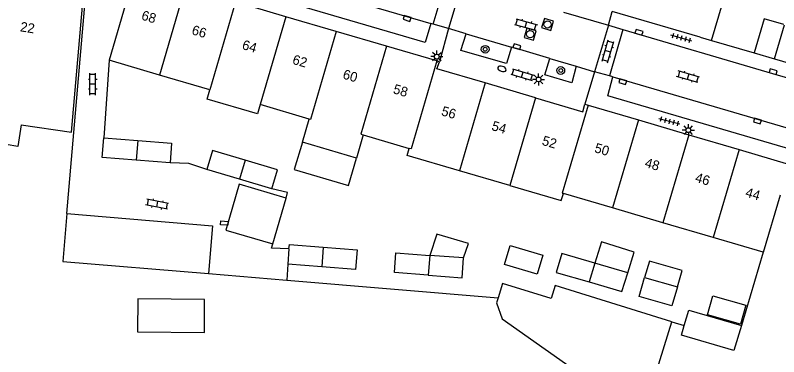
# Model space of a CAD drawing. Extents: x 132999 to 136000, y 398499 to 400501.
# Drawn here: x 133855.8 to 133934.9, y 398563.8 to 398599.2 of the extents above; entities that cross this region are included whole.
import ezdxf

# ---------------------------------------------------------------- set-up
doc = ezdxf.new("R2010")
doc.units = 0
for name, color, linetype in [('gg-afsc-erfafscheiding', 7, 'Continuous'), ('gg-afsc-muur', 7, 'Continuous'), ('gg-anno-huisnummerreeks BGT', 7, 'Continuous'), ('gg-bbg-bijgebouw', 7, 'Continuous'), ('gg-bbg-gedigitaliseerde bebouwing', 7, 'Continuous'), ('gg-bbg-gedigitaliseerde bijgebouw', 7, 'Continuous'), ('gg-bbg-hoofdgebouw', 7, 'Continuous'), ('gg-bbg-luifel en loopbrug', 7, 'Continuous'), ('gg-bbg-tussenscheiding', 7, 'Continuous'), ('gg-knt-verharding', 7, 'Continuous'), ('gg-knt-verharding nz', 7, 'Continuous'), ('gt-symb-boom', 7, 'Continuous'), ('gt-symb-brandkraan', 7, 'Continuous'), ('gt-symb-klinker verharding', 7, 'Continuous'), ('gt-symb-kolk', 7, 'Continuous'), ('gt-symb-kolk center center', 7, 'Continuous'), ('gt-symb-lichtmast', 7, 'Continuous'), ('gt-symb-rioolschacht', 7, 'Continuous'), ('gt-symb-tegel verharding', 7, 'Continuous')]:
    doc.layers.add(name, color=color, linetype=linetype)

# ---------------------------------------------------------------- blocks, each defined once
blk = doc.blocks.new('gt0-TEG1')
at = {"layer": 'gt-symb-tegel verharding'}
for p, q in [((-1.125, 0), (1.125, 0)), ((-0.9, -0.25), (-0.9, 0.25)), ((-0.45, -0.25), (-0.45, 0.25)), ((0, -0.25), (0, 0.25)), ((0.45, -0.25), (0.45, 0.25)), ((0.9, -0.25), (0.9, 0.25))]:
    blk.add_line(p, q, dxfattribs=at)
blk = doc.blocks.new('gt0-LMAST')
at = {"layer": 'gt-symb-lichtmast'}
for p, q in [((-0.182, 0.173), (-0.447, 0.438)), ((-0.005, 0.246), (-0.005, 0.621)), ((0.172, 0.173), (0.437, 0.438)), ((-0.255, -0.004), (-0.63, -0.004)), ((-0.182, -0.181), (-0.447, -0.446)), ((-0.005, -0.254), (-0.005, -0.629)), ((0.437, -0.446), (0.172, -0.181)), ((0.245, -0.004), (0.62, -0.004))]:
    blk.add_line(p, q, dxfattribs=at)
blk.add_circle((-0.005, -0.004), 0.25, dxfattribs=at)
blk = doc.blocks.new('gt0-KOLK')
at = {"layer": 'gt-symb-kolk'}
blk.add_lwpolyline([(0, 0), (0.375, 0), (0.375, 0.4), (-0.375, 0.4), (-0.375, 0), (0, 0)], dxfattribs=at)
blk = doc.blocks.new('gt0-KL1')
at = {"layer": 'gt-symb-klinker verharding'}
for p, q in [((-1.15, 0.3), (1.15, 0.3)), ((-1, -0.3), (-1, 0.3)), ((-0.5, 0.3), (-0.5, 0.45)), ((0, -0.3), (0, 0.3)), ((0.5, 0.3), (0.5, 0.45)), ((1, -0.3), (1, 0.3)), ((-1.15, -0.3), (1.15, -0.3)), ((-0.5, -0.45), (-0.5, -0.3)), ((0.5, -0.45), (0.5, -0.3))]:
    blk.add_line(p, q, dxfattribs=at)
blk = doc.blocks.new('gt0-RS')
at = {"layer": 'gt-symb-rioolschacht'}
blk.add_lwpolyline([(-0.5, -0.5), (0.5, -0.5), (0.5, 0.5), (-0.5, 0.5)], close=True, dxfattribs=at)
blk.add_circle((0, 0), 0.375, dxfattribs=at)
blk = doc.blocks.new('gt0-BOOM')
at = {"layer": 'gt-symb-boom'}
for radius in [0.4, 0.2]:
    blk.add_circle((0, 0), radius, dxfattribs=at)
blk = doc.blocks.new('gt0-BR')
at = {"layer": 'gt-symb-brandkraan'}
for centre, radius, start, end in [((-0.244, 0), 0.206, 107.56694, 252.43307), ((0.599, -2.664), 3, 106.89205, 107.56694), ((0, -0.691), 0.938, 73.10799, 106.89205), ((-0.599, -2.664), 3, 72.43309, 73.10799), ((0.244, 0), 0.206, 287.56695, 72.43309), ((0.599, 2.664), 3, 252.43307, 253.10797), ((0, 0.691), 0.938, 253.10797, 286.89206), ((-0.599, 2.664), 3, 286.89206, 287.56695)]:
    blk.add_arc(centre, radius, start, end, dxfattribs=at)
blk = doc.blocks.new('gt0-KOLKCC')
at = {"layer": 'gt-symb-kolk center center'}
blk.add_lwpolyline([(-0.375, 0.2), (0.375, 0.2), (0.375, -0.2), (-0.375, -0.2)], close=True, dxfattribs=at)

msp = doc.modelspace()

# ---------------------------------------------------------------- linework, layer by layer
at = {"layer": 'gg-afsc-erfafscheiding'}
for p, q in [((133865.555, 398594.512), (133864.989, 398586.453)), ((133882.496, 398575.475), (133883.877, 398580.217))]:
    msp.add_line(p, q, dxfattribs=at)
for points in [[(133875.68, 398583.183), (133873.812, 398583.806), (133871.867, 398583.87)], [(133883.877, 398580.217), (133884.041, 398580.781), (133882.417, 398581.193)], [(133884.178, 398574.963), (133882.37, 398575.043), (133882.496, 398575.475)]]:
    msp.add_lwpolyline(points, dxfattribs=at)
at = {"layer": 'gg-afsc-muur'}
for p, q in [((133861.178, 398578.61), (133863.383, 398604.34)), ((133927.953, 398596.542), (133932.366, 398595.261)), ((133933.287, 398574.602), (133931.057, 398566.996)), ((133875.829, 398572.391), (133883.971, 398571.708)), ((133883.971, 398571.708), (133905.841, 398569.873)), ((133923.851, 398567.374), (133925.136, 398566.995))]:
    msp.add_line(p, q, dxfattribs=at)
msp.add_lwpolyline([(133861.178, 398578.61), (133860.755, 398573.656), (133875.829, 398572.391)], dxfattribs=at)
at = {"layer": 'gg-bbg-bijgebouw'}
for p, q in [((133934.473, 398594.639), (133935.507, 398598.191)), ((133932.366, 398595.261), (133934.473, 398594.639)), ((133864.989, 398586.453), (133868.506, 398586.184)), ((133871.867, 398583.87), (133868.35, 398584.14)), ((133879.049, 398582.188), (133875.68, 398583.183)), ((133882.417, 398581.193), (133879.049, 398582.188)), ((133884.178, 398574.963), (133884.053, 398573.381)), ((133902.273, 398574.01), (133898.766, 398574.282)), ((133887.569, 398573.101), (133884.053, 398573.381)), ((133919.271, 398572.487), (133915.857, 398573.485)), ((133920.451, 398570.019), (133921.02, 398571.989)), ((133921.02, 398571.989), (133924.425, 398571.005))]:
    msp.add_line(p, q, dxfattribs=at)
for points in [[(133935.449, 398598.208), (133933.409, 398598.797), (133932.366, 398595.261)], [(133868.35, 398584.14), (133864.833, 398584.409), (133864.989, 398586.453)], [(133868.506, 398586.184), (133872.023, 398585.915), (133871.867, 398583.87)], [(133879.63, 398584.155), (133876.261, 398585.149), (133875.68, 398583.183)], [(133882.417, 398581.193), (133882.998, 398583.16), (133879.63, 398584.155)], [(133884.178, 398574.963), (133884.215, 398575.424), (133887.731, 398575.144)], [(133906.497, 398573.336), (133907.082, 398575.301), (133910.474, 398574.291), (133909.889, 398572.326), (133906.497, 398573.336)], [(133887.731, 398575.144), (133891.247, 398574.864), (133891.084, 398572.82), (133887.569, 398573.101)], [(133898.607, 398572.239), (133895.099, 398572.51), (133895.258, 398574.554), (133898.766, 398574.282)], [(133915.857, 398573.485), (133912.443, 398574.482), (133911.868, 398572.515), (133915.269, 398571.529)], [(133898.607, 398572.239), (133902.115, 398571.967), (133902.273, 398574.01)], [(133915.269, 398571.529), (133918.669, 398570.543), (133919.271, 398572.487)], [(133924.425, 398571.005), (133923.858, 398569.037), (133920.451, 398570.019)], [(133925.136, 398566.995), (133925.61, 398568.602), (133931.057, 398566.996)], [(133921.629, 398557.062), (133923.231, 398559.565), (133921.732, 398560.587), (133923.851, 398567.374)], [(133931.057, 398566.996), (133930.278, 398564.411), (133924.846, 398566.006), (133925.136, 398566.995)]]:
    msp.add_lwpolyline(points, dxfattribs=at)
at = {"layer": 'gg-bbg-gedigitaliseerde bebouwing'}
for points in [[(133927.953, 398596.542), (133929.479, 398601.706), (133928.309, 398602.052)], [(133881.195, 398589.908), (133880.914, 398588.948), (133875.698, 398590.478), (133875.981, 398591.443)]]:
    msp.add_lwpolyline(points, dxfattribs=at)
at = {"layer": 'gg-bbg-gedigitaliseerde bijgebouw'}
for points in [[(133923.851, 398567.374), (133911.758, 398571.149), (133911.336, 398569.797), (133906.307, 398571.367), (133905.841, 398569.873)], [(133905.841, 398569.873), (133905.677, 398569.35), (133906.248, 398567.711), (133915.166, 398561.404), (133921.629, 398557.062)], [(133927.531, 398568.117), (133928.1, 398570.087), (133931.505, 398569.103), (133930.938, 398567.135), (133927.531, 398568.117)]]:
    msp.add_lwpolyline(points, dxfattribs=at)
at = {"layer": 'gg-bbg-hoofdgebouw'}
for p, q in [((133868.037, 398602.976), (133865.555, 398594.512)), ((133883.866, 398599.017), (133878.651, 398600.545)), ((133889.081, 398597.49), (133883.866, 398599.017)), ((133926.785, 398596.897), (133917.654, 398599.566)), ((133894.297, 398595.962), (133889.081, 398597.49)), ((133926.785, 398596.897), (133927.953, 398596.542)), ((133899.512, 398594.434), (133894.297, 398595.962)), ((133870.768, 398592.977), (133865.555, 398594.512)), ((133899.77, 398594.359), (133899.512, 398594.434)), ((133875.981, 398591.443), (133870.768, 398592.977)), ((133909.719, 398590.617), (133904.505, 398592.15)), ((133886.272, 398588.413), (133881.195, 398589.908)), ((133914.83, 398589.957), (133915.16, 398589.86)), ((133915.16, 398589.86), (133920.374, 398588.324)), ((133885.566, 398586.017), (133886.272, 398588.413)), ((133920.374, 398588.324), (133925.587, 398586.788)), ((133891.873, 398586.775), (133891.165, 398584.368)), ((133891.873, 398586.775), (133896.638, 398585.372)), ((133925.587, 398586.788), (133930.8, 398585.252)), ((133891.165, 398584.368), (133885.566, 398586.017)), ((133930.8, 398585.252), (133936.015, 398583.716)), ((133907.052, 398581.521), (133901.836, 398583.048)), ((133917.698, 398579.199), (133912.606, 398580.701)), ((133922.909, 398577.662), (133917.698, 398579.199)), ((133928.122, 398576.125), (133922.909, 398577.662)), ((133933.287, 398574.602), (133928.122, 398576.125))]:
    msp.add_line(p, q, dxfattribs=at)
for points in [[(133856.418, 398587.827), (133861.653, 398587.065), (133863.376, 398606.873)], [(133904.505, 398592.15), (133899.503, 398593.62), (133899.77, 398594.359)], [(133909.719, 398590.617), (133914.623, 398589.176), (133914.83, 398589.957)], [(133856.418, 398587.827), (133856.09, 398585.572), (133852.433, 398586.18), (133852.422, 398586.113), (133851.267, 398586.212)], [(133901.836, 398583.048), (133896.422, 398584.633), (133896.638, 398585.372)], [(133907.052, 398581.521), (133912.375, 398579.963), (133912.606, 398580.701)], [(133935.076, 398580.536), (133933.32, 398574.592), (133933.287, 398574.602)]]:
    msp.add_lwpolyline(points, dxfattribs=at)
at = {"layer": 'gg-bbg-luifel en loopbrug'}
for points in [[(133934.473, 398594.639), (133942.619, 398592.253), (133943.084, 398593.841)], [(133885.566, 398586.017), (133884.732, 398583.172), (133890.332, 398581.529), (133891.165, 398584.368)], [(133902.273, 398574.01), (133902.789, 398575.518), (133899.511, 398576.462), (133898.766, 398574.282)], [(133919.271, 398572.487), (133919.95, 398574.621), (133916.546, 398575.667), (133915.857, 398573.485)], [(133924.425, 398571.005), (133924.917, 398572.712), (133921.513, 398573.696), (133921.02, 398571.989)], [(133875.409, 398566.276), (133875.439, 398569.719), (133868.504, 398569.78), (133868.474, 398566.337), (133875.409, 398566.276)]]:
    msp.add_lwpolyline(points, dxfattribs=at)
at = {"layer": 'gg-bbg-tussenscheiding'}
for p, q in [((133873.435, 398602.072), (133870.768, 398592.977)), ((133878.651, 398600.545), (133875.981, 398591.443)), ((133883.866, 398599.017), (133881.195, 398589.908)), ((133904.505, 398592.15), (133901.836, 398583.048)), ((133909.719, 398590.617), (133907.052, 398581.521)), ((133920.374, 398588.324), (133917.698, 398579.199)), ((133925.587, 398586.788), (133922.909, 398577.662)), ((133868.506, 398586.184), (133868.35, 398584.14)), ((133930.8, 398585.252), (133928.122, 398576.125)), ((133879.63, 398584.155), (133879.049, 398582.188)), ((133887.731, 398575.144), (133887.569, 398573.101)), ((133898.766, 398574.282), (133898.607, 398572.239)), ((133915.857, 398573.485), (133915.269, 398571.529))]:
    msp.add_line(p, q, dxfattribs=at)
for points in [[(133889.081, 398597.49), (133886.408, 398588.373), (133886.272, 398588.413)], [(133894.297, 398595.962), (133891.624, 398586.848), (133891.873, 398586.775)], [(133899.512, 398594.434), (133896.837, 398585.314), (133896.638, 398585.372)], [(133915.16, 398589.86), (133912.485, 398580.737), (133912.606, 398580.701)]]:
    msp.add_lwpolyline(points, dxfattribs=at)
at = {"layer": 'gg-knt-verharding'}
for p, q in [((133899.119, 398598.262), (133900.553, 398603.04)), ((133902.132, 398602.599), (133900.721, 398597.789)), ((133917.284, 398598.129), (133917.654, 398599.566)), ((133899.119, 398598.262), (133898.873, 398598.309)), ((133900.721, 398597.789), (133899.119, 398598.262)), ((133900.721, 398597.789), (133899.77, 398594.359)), ((133917.284, 398598.129), (133915.825, 398593.318)), ((133917.284, 398598.129), (133918.762, 398597.677)), ((133918.762, 398597.677), (133917.38, 398592.893)), ((133918.762, 398597.677), (133934.283, 398593.129)), ((133902.52, 398597.244), (133907.224, 398595.847)), ((133911.185, 398594.695), (133913.945, 398593.905)), ((133915.825, 398593.318), (133914.83, 398589.957)), ((133917.38, 398592.893), (133915.825, 398593.318)), ((133917.745, 398592.793), (133917.38, 398592.893)), ((133934.283, 398593.129), (133962, 398585.001)), ((133884.053, 398573.381), (133883.971, 398571.708))]:
    msp.add_line(p, q, dxfattribs=at)
for points in [[(133898.873, 398598.309), (133898.294, 398596.359), (133870.979, 398604.362), (133871.56, 398606.354)], [(133907.224, 398595.847), (133906.698, 398594.164), (133901.969, 398595.53), (133902.52, 398597.244)], [(133913.945, 398593.905), (133913.476, 398592.169), (133910.673, 398593.008), (133911.185, 398594.695)], [(133936.216, 398585.241), (133917.206, 398590.803), (133917.745, 398592.793)]]:
    msp.add_lwpolyline(points, dxfattribs=at)
at = {"layer": 'gg-knt-verharding nz'}
for p, q in [((133912.622, 398599.477), (133917.284, 398598.129)), ((133902.52, 398597.244), (133900.721, 398597.789)), ((133913.945, 398593.905), (133915.825, 398593.318)), ((133917.745, 398592.793), (133936.493, 398587.286))]:
    msp.add_line(p, q, dxfattribs=at)
for points in [[(133871.56, 398606.354), (133875.65, 398605.125), (133898.873, 398598.309)], [(133911.185, 398594.695), (133907.74, 398595.721), (133907.224, 398595.847)], [(133883.877, 398580.217), (133879.024, 398581.644), (133877.631, 398576.903), (133882.496, 398575.475)], [(133861.178, 398578.61), (133876.245, 398577.334), (133875.829, 398572.391)]]:
    msp.add_lwpolyline(points, dxfattribs=at)

# ---------------------------------------------------------------- block references
at = {"layer": 'gt-symb-boom'}
for p in [(133904.505, 398595.648), (133912.337, 398593.444)]:
    msp.add_blockref('gt0-BOOM', p, dxfattribs=at)
at = {"layer": 'gt-symb-brandkraan', "rotation": -16.315193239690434}
msp.add_blockref('gt0-BR', (133906.233, 398593.62), dxfattribs=at)
at = {"layer": 'gt-symb-klinker verharding'}
for p, rotation in [((133908.738, 398598.208), -15.425970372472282), ((133917.212, 398595.43), 74.10181291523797), ((133908.36, 398593.014), -16.496224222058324), ((133925.527, 398592.795), 164.10181291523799), ((133863.851, 398592.023), 90), ((133870.516, 398579.587), 168.99333582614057)]:
    msp.add_blockref('gt0-KL1', p, dxfattribs=dict(at, rotation=rotation))
at = {"layer": 'gt-symb-kolk'}
for p, rotation in [((133896.464, 398599.026), 163.68480675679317), ((133920.382, 398597.199), -16.44128049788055), ((133907.74, 398595.721), -16.567466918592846), ((133934.283, 398593.129), -16.315193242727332), ((133918.806, 398592.483), 163.6848067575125), ((133932.76, 398588.392), 163.6848067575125)]:
    msp.add_blockref('gt0-KOLK', p, dxfattribs=dict(at, rotation=rotation))
at = {"layer": 'gt-symb-kolk center center', "rotation": 176.10210376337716}
msp.add_blockref('gt0-KOLKCC', (133877.48, 398577.62), dxfattribs=at)
at = {"layer": 'gt-symb-lichtmast'}
for p in [(133899.494, 398594.884), (133910.04, 398592.523), (133925.556, 398587.268)]:
    msp.add_blockref('gt0-LMAST', p, dxfattribs=at)
at = {"layer": 'gt-symb-rioolschacht'}
for p, rotation in [((133910.968, 398598.219), -17.03953511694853), ((133909.162, 398597.215), -16.622396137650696)]:
    msp.add_blockref('gt0-RS', p, dxfattribs=dict(at, rotation=rotation))
at = {"layer": 'gt-symb-tegel verharding'}
for p, rotation in [((133924.816, 398596.803), 163.9208276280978), ((133923.577, 398588.163), 165.62999848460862)]:
    msp.add_blockref('gt0-TEG1', p, dxfattribs=dict(at, rotation=rotation))

# ---------------------------------------------------------------- texts
at = {"layer": 'gg-anno-huisnummerreeks BGT'}
for s, rotation, p in [('68', 343.7, (133868.817, 398598.735)), ('22', 351.1, (133856.28, 398597.513)), ('66', 343.7, (133874.032, 398597.208)), ('64', 343.7, (133879.247, 398595.681)), ('62', 343.7, (133884.462, 398594.153)), ('60', 343.7, (133889.678, 398592.625)), ('58', 343.7, (133894.893, 398591.098)), ('56', 343.6, (133899.886, 398588.817)), ('54', 343.6, (133905.099, 398587.285)), ('52', 343.6, (133910.313, 398585.752)), ('50', 343.6, (133915.753, 398584.993)), ('48', 343.6, (133920.966, 398583.457)), ('46', 343.6, (133926.179, 398581.921)), ('44', 343.6, (133931.391, 398580.386))]:
    msp.add_text(s, height=1, rotation=rotation, dxfattribs=at).set_placement(p)

doc.saveas('drawing.dxf')
